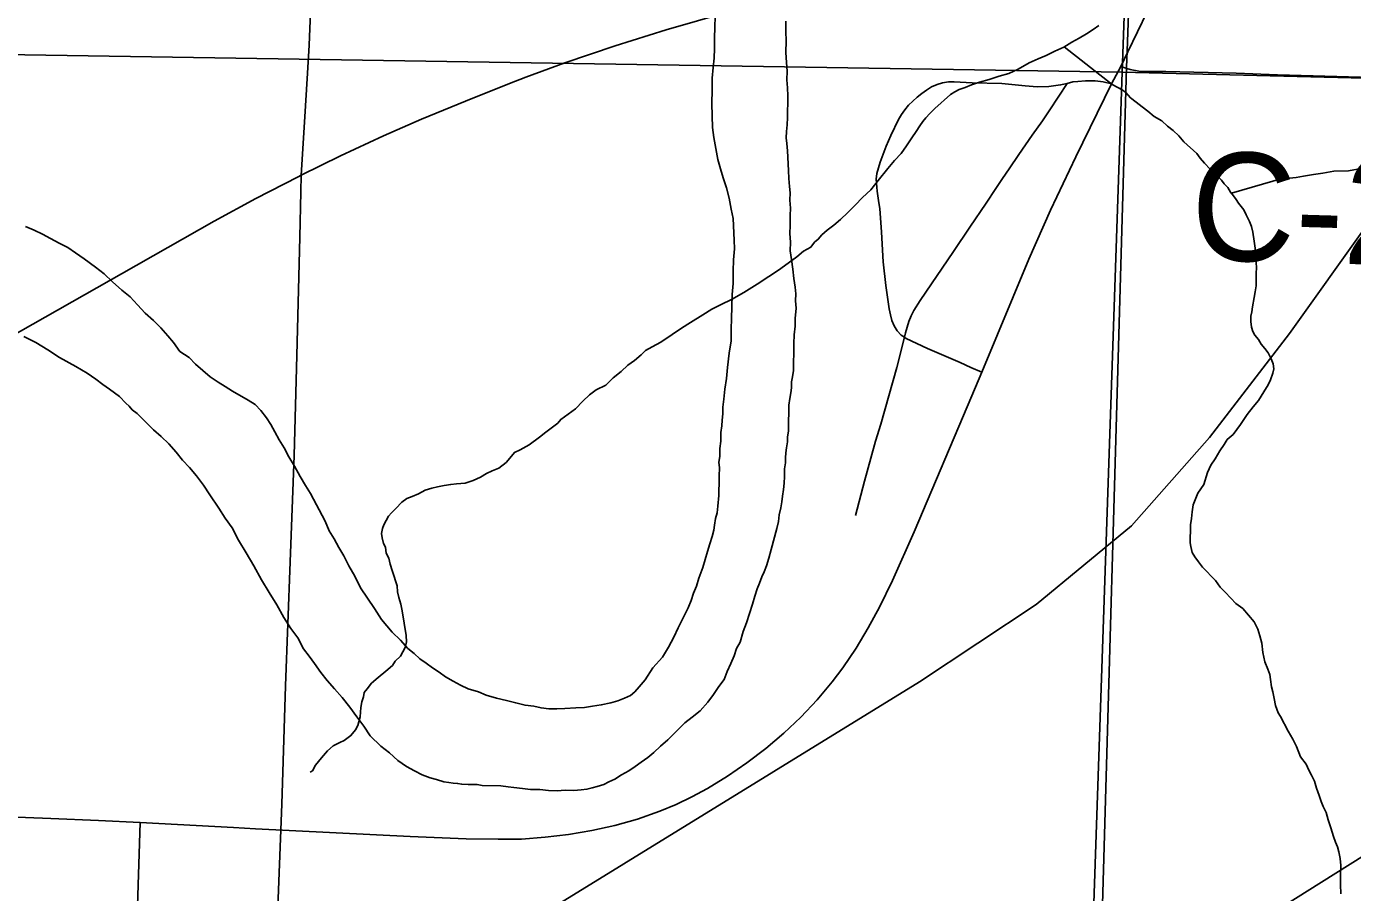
# Model space of a CAD drawing. Extents: x 2.4 to 73.1, y 4.5 to 25.6.
# Drawn here: x 42.7626 to 43.1107, y 20.9109 to 21.1381 of the extents above; entities that cross this region are included whole.
import ezdxf

# ---------------------------------------------------------------- set-up
doc = ezdxf.new("R2010")
doc.units = 0
for name, color, linetype in [('GM_X_City_Street', 7, 'Continuous'), ('GM_X_County_Road', 7, 'Continuous'), ('GM_X_County_Road_Text', 7, 'Continuous'), ('GM_X_Interchange_Ramps', 7, 'Continuous'), ('GM_X_Major_River', 7, 'Continuous'), ('GM_X_Minor_River', 7, 'Continuous'), ('GM_X_Rail_Line', 7, 'Continuous'), ('GM_X_Section', 7, 'Continuous'), ('GM_X_Township', 7, 'Continuous'), ('GM_X_Township_Road', 7, 'Continuous'), ('GM_X_US_Route', 7, 'Continuous')]:
    doc.layers.add(name, color=color, linetype=linetype)

msp = doc.modelspace()

# ---------------------------------------------------------------- linework, layer by layer
at = {"layer": 'GM_X_City_Street'}
msp.add_lwpolyline([(42.82681, 20.86386), (42.82753, 20.88137), (42.82868, 20.90928), (42.82959, 20.93408), (42.83062, 20.9651), (42.83178, 20.99766), (42.83285, 21.02557), (42.83358, 21.05179), (42.83433, 21.0828), (42.83462, 21.09475), (42.83472, 21.09908)], dxfattribs=at)
at = {"layer": 'GM_X_County_Road'}
msp.add_line((43.04986, 21.12765), (43.0515, 21.12711), dxfattribs=at)
for points in [[(42.83472, 21.09908), (42.83558, 21.11299), (42.83634, 21.12591), (42.83677, 21.13326), (42.83753, 21.15062), (42.83843, 21.17703), (42.84013, 21.2283), (42.8412, 21.25937), (42.84246, 21.29666), (42.84383, 21.33861), (42.84608, 21.37897), (42.8481, 21.40999), (42.84813, 21.41056)], [(42.83472, 21.09908), (42.84503, 21.10419), (42.85632, 21.10944), (42.86631, 21.11378), (42.87781, 21.11854), (42.88936, 21.12313), (42.89367, 21.12485), (42.9039, 21.12858), (42.91717, 21.13305), (42.93054, 21.13722), (42.94699, 21.14194), (42.95905, 21.14506), (42.97268, 21.14825), (42.98138, 21.15005)], [(43.0515, 21.12711), (43.05236, 21.12682), (43.05461, 21.1264), (43.05736, 21.12632), (43.0617, 21.12635), (43.0802, 21.12587), (43.09106, 21.12545), (43.11281, 21.12479), (43.14389, 21.12395), (43.1843, 21.12291), (43.25422, 21.12108), (43.33037, 21.11923), (43.35523, 21.11865), (43.37078, 21.11825), (43.40341, 21.11749), (43.43604, 21.1166), (43.46246, 21.11608), (43.49509, 21.11521), (43.53395, 21.11437), (43.5526, 21.11397), (43.55437, 21.11395)], [(42.64518, 20.99197), (42.65115, 20.99542), (42.66464, 21.00314), (42.67544, 21.00931), (42.69029, 21.0178), (42.70244, 21.02473), (42.71728, 21.03322), (42.73215, 21.04168), (42.7578, 21.05632), (42.78752, 21.07326), (42.81189, 21.08703), (42.82281, 21.093), (42.83389, 21.09867), (42.83472, 21.09908)], [(42.54171, 20.93877), (42.54215, 20.93877), (42.56512, 20.939), (42.57759, 20.93858), (42.63052, 20.93612), (42.66787, 20.93441), (42.73793, 20.93149), (42.76898, 20.93028)], [(42.76898, 20.93028), (42.78153, 20.92979), (42.7924, 20.92925)]]:
    msp.add_lwpolyline(points, dxfattribs=at)
at = {"layer": 'GM_X_Interchange_Ramps'}
msp.add_lwpolyline([(43.00026, 19.6242), (43.02494, 20.24735), (43.02867, 20.50317), (43.03617, 20.59793), (43.03655, 20.6088), (43.05138, 21.12738), (43.05159, 21.13172), (43.06495, 21.50478), (43.06614, 21.53771), (43.06777, 21.58321), (43.06964, 21.64877)], dxfattribs=at)
at = {"layer": 'GM_X_Major_River'}
for points in [[(42.94338, 21.14067), (42.94332, 21.13801), (42.94326, 21.13497), (42.9432, 21.13231)], [(42.96155, 21.0183), (42.96159, 21.02), (42.96163, 21.02209), (42.96185, 21.02361), (42.96189, 21.02494), (42.96192, 21.02627), (42.96214, 21.02759), (42.96236, 21.02911), (42.96239, 21.03043), (42.96261, 21.03195), (42.96267, 21.03442), (42.96272, 21.03689), (42.96277, 21.03878), (42.963, 21.04049), (42.96322, 21.042), (42.96344, 21.04333), (42.96347, 21.04485), (42.96369, 21.04617), (42.96392, 21.04788), (42.96397, 21.04997), (42.96402, 21.05243), (42.96408, 21.0549), (42.96413, 21.05718), (42.96437, 21.05946), (42.96442, 21.06154), (42.96467, 21.0642), (42.96452, 21.0661), (42.96456, 21.068), (42.96441, 21.06971), (42.96408, 21.072), (42.96376, 21.07448), (42.96343, 21.07695), (42.96311, 21.07924), (42.96316, 21.08152), (42.96302, 21.0838), (42.96306, 21.08589), (42.96312, 21.08855), (42.96317, 21.09045), (42.96302, 21.09254), (42.96307, 21.09444), (42.96292, 21.09615), (42.96277, 21.09824), (42.96263, 21.10034), (42.96236, 21.10547), (42.96222, 21.10738), (42.96206, 21.1089), (42.9621, 21.11061), (42.96233, 21.11231), (42.96237, 21.11421), (42.96241, 21.11611), (42.96245, 21.11782), (42.9625, 21.11991), (42.96236, 21.122), (42.96221, 21.12409), (42.96226, 21.12637), (42.96212, 21.12865), (42.96199, 21.13132), (42.96206, 21.13435), (42.96193, 21.13683), (42.96199, 21.13948)], [(42.9432, 21.13231), (42.94314, 21.12984), (42.9429, 21.12738), (42.94264, 21.12454), (42.94257, 21.1215), (42.94249, 21.11789), (42.94261, 21.11466), (42.94273, 21.11162), (42.94305, 21.10895), (42.94356, 21.10609), (42.94406, 21.10323), (42.94477, 21.10074), (42.94548, 21.09845), (42.94637, 21.09577), (42.94707, 21.09309), (42.94757, 21.09023), (42.94809, 21.08775), (42.94834, 21.08204), (42.94848, 21.07976), (42.94823, 21.07692), (42.94816, 21.07388), (42.94809, 21.07065), (42.94783, 21.06781), (42.94776, 21.06458), (42.94769, 21.06154), (42.94763, 21.05869), (42.94756, 21.05566), (42.9471, 21.05244), (42.94664, 21.04865), (42.94639, 21.0458), (42.94594, 21.04296), (42.94569, 21.04031), (42.94545, 21.03823), (42.94542, 21.03652), (42.94519, 21.03481), (42.94515, 21.0333), (42.94492, 21.03159), (42.94487, 21.02931), (42.94464, 21.02742), (42.94459, 21.02533), (42.94437, 21.02381), (42.94453, 21.02229), (42.94448, 21.0202), (42.94445, 21.01906), (42.94443, 21.01792), (42.9444, 21.01659), (42.94436, 21.01508), (42.94411, 21.01223), (42.94388, 21.01053), (42.94347, 21.00902), (42.94324, 21.00731), (42.94302, 21.00599), (42.9426, 21.00429), (42.94199, 21.0024), (42.94137, 21.00033), (42.94075, 20.99825), (42.94014, 20.99617), (42.93912, 20.99335), (42.93851, 20.99127), (42.9377, 20.98939), (42.93709, 20.98751), (42.93629, 20.98562), (42.9337, 20.98036), (42.9325, 20.97792), (42.93111, 20.97529), (42.92953, 20.97267), (42.927, 20.96988), (42.92503, 20.96669), (42.92346, 20.96483), (42.92229, 20.96352), (42.92113, 20.9626), (42.9196, 20.96188), (42.91787, 20.96115), (42.91596, 20.96063), (42.91347, 20.96011), (42.91118, 20.95979), (42.90909, 20.95945), (42.9068, 20.95931), (42.90395, 20.95919), (42.90185, 20.95905), (42.89976, 20.95909), (42.89768, 20.95933), (42.89578, 20.95975), (42.89351, 20.96), (42.89105, 20.96062), (42.88859, 20.96125), (42.88595, 20.96188), (42.8833, 20.9627), (42.88123, 20.9635), (42.87859, 20.96432), (42.87652, 20.96532), (42.87464, 20.96631), (42.87258, 20.9675), (42.87089, 20.96867), (42.86921, 20.96985), (42.86752, 20.97103), (42.86584, 20.97221), (42.86435, 20.97357), (42.86267, 20.97494), (42.86081, 20.97707), (42.85858, 20.97921)], [(42.85858, 20.97921), (42.8558, 20.9825), (42.85397, 20.98539), (42.85213, 20.9881), (42.85029, 20.9908), (42.84883, 20.99387), (42.84718, 20.99657), (42.84591, 20.99925), (42.84463, 21.00137), (42.84335, 21.00368), (42.84207, 21.0058), (42.84098, 21.00829), (42.83716, 21.0156), (42.83587, 21.01772), (42.8344, 21.02003), (42.83294, 21.02272), (42.83148, 21.02522), (42.8302, 21.02753), (42.82892, 21.02965), (42.82782, 21.03177), (42.82673, 21.03369), (42.82562, 21.03542), (42.82415, 21.03736), (42.82266, 21.03891), (42.82079, 21.04009), (42.81666, 21.04247), (42.81478, 21.04365), (42.81291, 21.04483), (42.81085, 21.04621), (42.80693, 21.04952), (42.80526, 21.05127), (42.80282, 21.05285), (42.80116, 21.05516), (42.79968, 21.05691), (42.79783, 21.05904), (42.79597, 21.06098), (42.79373, 21.06293), (42.79169, 21.06506), (42.78984, 21.0672), (42.78759, 21.06896), (42.78517, 21.0711), (42.78294, 21.07324), (42.7807, 21.075), (42.7777, 21.07716), (42.77546, 21.07873), (42.7734, 21.0801), (42.77114, 21.0813), (42.76889, 21.08249), (42.76682, 21.08367), (42.76457, 21.08467), (42.76231, 21.08567)], [(42.76185, 21.05681), (42.76504, 21.05522), (42.76823, 21.05325), (42.77123, 21.05128), (42.77555, 21.0489), (42.77855, 21.04712), (42.7808, 21.04555), (42.78267, 21.04418), (42.78435, 21.043), (42.78566, 21.04203), (42.78697, 21.04105), (42.78864, 21.0393), (42.78957, 21.03852), (42.79031, 21.03755), (42.79162, 21.03657), (42.7959, 21.0323), (42.79795, 21.03054), (42.8, 21.0286), (42.80185, 21.02646), (42.80351, 21.02434), (42.80537, 21.02239), (42.80722, 21.02026)], [(42.80722, 21.02026), (42.80907, 21.01775), (42.81072, 21.01524), (42.81312, 21.01177), (42.81477, 21.00907), (42.81661, 21.00656), (42.81825, 21.0033), (42.82027, 21.00002), (42.82228, 20.99656), (42.82429, 20.9929), (42.82631, 20.98963), (42.82832, 20.98635), (42.83015, 20.98308), (42.83199, 20.98019), (42.83383, 20.97768), (42.83529, 20.9748), (42.83677, 20.97287), (42.83824, 20.97093), (42.8399, 20.96861), (42.84157, 20.96649), (42.84342, 20.96436), (42.84546, 20.96203), (42.84749, 20.95952), (42.84934, 20.957), (42.85118, 20.95449), (42.85284, 20.95199), (42.85563, 20.94926), (42.85787, 20.9475), (42.8601, 20.94555), (42.86235, 20.94398), (42.86442, 20.9428), (42.86648, 20.9418), (42.86856, 20.94099), (42.87026, 20.94057), (42.87215, 20.93996), (42.87347, 20.93974), (42.87461, 20.93953), (42.87575, 20.9395), (42.87688, 20.93928), (42.87859, 20.93925), (42.87954, 20.93922), (42.88087, 20.93919), (42.8822, 20.93897), (42.88714, 20.93886), (42.88904, 20.93863), (42.89055, 20.93841), (42.89283, 20.93816), (42.89491, 20.93793), (42.89738, 20.93787), (42.89966, 20.93763), (42.90194, 20.93758), (42.90403, 20.93772), (42.90632, 20.93767), (42.90822, 20.93782), (42.90974, 20.93797), (42.91108, 20.93832), (42.91242, 20.93867), (42.91414, 20.9392), (42.91549, 20.93993), (42.91703, 20.94066), (42.91876, 20.94176), (42.92069, 20.94285), (42.92242, 20.94396), (42.92397, 20.94506), (42.92571, 20.94635), (42.92726, 20.94764), (42.92901, 20.94931), (42.93095, 20.95098), (42.93309, 20.95302), (42.93542, 20.95544), (42.93735, 20.95691), (42.93948, 20.95858), (42.94143, 20.96081), (42.943, 20.96287), (42.94438, 20.96492), (42.94575, 20.96679), (42.94656, 20.96886), (42.94755, 20.97093), (42.94836, 20.973), (42.94898, 20.97489), (42.94996, 20.97658), (42.95079, 20.97941), (42.9516, 20.98167), (42.95241, 20.98412), (42.95323, 20.98657), (42.95385, 20.98865), (42.95446, 20.99053), (42.95506, 20.99204), (42.95567, 20.99373), (42.95627, 20.99505), (42.95688, 20.99656), (42.95749, 20.99863), (42.95811, 21.0009), (42.95957, 21.00637), (42.95999, 21.00826), (42.96022, 21.00997), (42.96064, 21.01186), (42.96087, 21.01337), (42.96109, 21.01489), (42.96132, 21.01659), (42.96155, 21.0183)]]:
    msp.add_lwpolyline(points, dxfattribs=at)
at = {"layer": 'GM_X_Minor_River'}
for points in [[(43.04415, 21.13839), (43.0426, 21.13729), (43.04087, 21.13619), (43.03894, 21.13509), (43.03702, 21.13399), (43.0349, 21.13271), (43.03259, 21.13162), (43.03029, 21.13054), (43.02817, 21.12963), (43.02587, 21.12855), (43.02298, 21.1269), (43.02048, 21.12582), (43.018, 21.12511), (43.01532, 21.12422), (43.01283, 21.12352), (43.01072, 21.12281), (43.00899, 21.12209), (43.00746, 21.12155), (43.00631, 21.12101), (43.00515, 21.12027), (43.00108, 21.11657), (42.99972, 21.11527), (42.99874, 21.11415), (42.99796, 21.11322), (42.99717, 21.11209), (42.99619, 21.1106), (42.99501, 21.10891), (42.99363, 21.10685), (42.99226, 21.1048), (42.9905, 21.10294), (42.98875, 21.10089), (42.9862, 21.09771), (42.98425, 21.09529), (42.98211, 21.09325), (42.98016, 21.0912), (42.97822, 21.08934), (42.97628, 21.08749), (42.97453, 21.08601), (42.9728, 21.08472), (42.97144, 21.08342), (42.97046, 21.0823), (42.96949, 21.08156), (42.96851, 21.08025), (42.96659, 21.07916), (42.96484, 21.07768), (42.96252, 21.07602), (42.96001, 21.07418), (42.9575, 21.07252), (42.95442, 21.0705), (42.95094, 21.0683), (42.94767, 21.06648), (42.94498, 21.06521), (42.94248, 21.06393), (42.94017, 21.06246), (42.93689, 21.06045), (42.93458, 21.05898), (42.93207, 21.05733), (42.92917, 21.0553), (42.92686, 21.05403), (42.92513, 21.05311), (42.92396, 21.052), (42.92222, 21.05052), (42.92048, 21.04923), (42.91873, 21.04756), (42.9166, 21.0459), (42.91466, 21.04404), (42.91216, 21.04277), (42.91042, 21.04148), (42.90867, 21.03981), (42.90672, 21.03776), (42.90286, 21.035), (42.90208, 21.03407), (42.90072, 21.03296), (42.89898, 21.03167), (42.89724, 21.03037), (42.89454, 21.02835)], [(43.03498, 21.13276), (43.04761, 21.12293), (43.04911, 21.12213), (43.05024, 21.12154), (43.05117, 21.12076), (43.05247, 21.1194), (43.05396, 21.11823), (43.05546, 21.11705), (43.05695, 21.11588), (43.05863, 21.11451), (43.0607, 21.11333), (43.06219, 21.11196), (43.06368, 21.11079), (43.06517, 21.10943), (43.06647, 21.10788), (43.06982, 21.10476), (43.07074, 21.1036), (43.07185, 21.10225), (43.07334, 21.1007), (43.0752, 21.09894), (43.07632, 21.09778), (43.07706, 21.09681), (43.07798, 21.09584), (43.07872, 21.09468), (43.07946, 21.09372), (43.0802, 21.09275), (43.08075, 21.09179), (43.08223, 21.09005), (43.08277, 21.0887), (43.08368, 21.08697), (43.08422, 21.08563), (43.08457, 21.08411), (43.08489, 21.08182), (43.08522, 21.07934), (43.08536, 21.07706), (43.0855, 21.07497), (43.08546, 21.07326), (43.08542, 21.07155), (43.08539, 21.07003), (43.08517, 21.06852), (43.08494, 21.067), (43.08451, 21.06454), (43.08429, 21.06322), (43.08407, 21.06208), (43.08404, 21.06075), (43.0842, 21.05923), (43.08455, 21.05808), (43.0851, 21.05712), (43.08602, 21.05596), (43.08676, 21.0548), (43.08768, 21.05364), (43.08861, 21.05248), (43.08933, 21.05094), (43.08987, 21.0496), (43.09003, 21.04827), (43.08982, 21.04713), (43.08921, 21.04544), (43.08861, 21.04412), (43.08743, 21.04225), (43.08605, 21.04), (43.08468, 21.03832), (43.08311, 21.03627), (43.08134, 21.03365), (43.07938, 21.03103), (43.07783, 21.02974), (43.07704, 21.02843), (43.07586, 21.02674), (43.07467, 21.02468), (43.0735, 21.023), (43.07269, 21.02111), (43.07167, 21.01791), (43.0701, 21.01566), (43.06889, 21.01265), (43.06866, 21.01076), (43.06843, 21.00905), (43.0682, 21.00735), (43.06816, 21.00564), (43.06813, 21.00412), (43.0681, 21.0026), (43.06826, 21.00165), (43.06861, 21.00012), (43.06935, 20.99896), (43.07026, 20.99761), (43.07138, 20.99626), (43.07249, 20.99509), (43.0736, 20.99393), (43.07472, 20.99277), (43.07601, 20.99103), (43.07731, 20.98967), (43.0788, 20.98811), (43.0801, 20.98675), (43.08197, 20.98538), (43.08345, 20.98364), (43.08493, 20.9819), (43.08584, 20.97998), (43.08637, 20.97826), (43.0869, 20.97634), (43.08722, 20.97387)], [(43.07894, 21.0944), (43.09249, 21.09836), (43.09306, 21.09854), (43.0942, 21.09833), (43.09591, 21.09848), (43.09782, 21.09881), (43.10049, 21.09932), (43.10297, 21.09965), (43.10584, 21.10015), (43.10964, 21.10026), (43.11346, 21.10093)], [(42.89454, 21.02835), (42.89223, 21.02707), (42.89069, 21.02634), (42.88991, 21.02541), (42.88854, 21.02373), (42.8866, 21.02226), (42.88488, 21.02153), (42.88334, 21.02081), (42.8818, 21.01989), (42.87988, 21.01899), (42.87777, 21.01827), (42.87549, 21.01814), (42.87396, 21.01798), (42.87224, 21.01764), (42.87052, 21.0173), (42.869, 21.01695), (42.86727, 21.01642), (42.86554, 21.01551), (42.86381, 21.01479), (42.86247, 21.01425), (42.86112, 21.01333), (42.85956, 21.01165), (42.8584, 21.01054), (42.85761, 21.00961), (42.85642, 21.00736), (42.85602, 21.00641), (42.8558, 21.00509), (42.85597, 21.00395), (42.85631, 21.00242), (42.85686, 21.00146), (42.85702, 20.99993), (42.85775, 20.99859), (42.85809, 20.99706), (42.85862, 20.99534), (42.85916, 20.99381), (42.85951, 20.99266), (42.85987, 20.99132), (42.86002, 20.9898), (42.86037, 20.98827), (42.8609, 20.98655), (42.86124, 20.98483), (42.86224, 20.97835), (42.86239, 20.97664), (42.86197, 20.97513), (42.86138, 20.974), (42.86078, 20.97288), (42.85942, 20.97158), (42.85864, 20.97045), (42.85689, 20.96897), (42.85495, 20.96731), (42.85321, 20.96583), (42.85204, 20.96433), (42.85125, 20.9634), (42.85104, 20.96227), (42.85063, 20.96095), (42.8504, 20.95943), (42.85016, 20.95697), (42.84954, 20.9547), (42.84894, 20.95358), (42.84777, 20.95208), (42.84603, 20.95079), (42.84488, 20.95025), (42.84314, 20.94934), (42.84159, 20.94804), (42.84003, 20.94618), (42.83847, 20.94431), (42.83767, 20.94281), (42.8371, 20.94244)], [(43.08722, 20.97387), (43.08774, 20.97139), (43.08845, 20.96947), (43.08899, 20.96813), (43.08916, 20.9668), (43.08949, 20.96489), (43.08984, 20.96355), (43.09018, 20.96183), (43.09052, 20.95993), (43.09124, 20.95801), (43.09179, 20.95705), (43.09379, 20.9532), (43.09508, 20.95109), (43.09598, 20.94916), (43.09706, 20.94648), (43.09854, 20.94455), (43.09927, 20.94301), (43.1, 20.94167), (43.10072, 20.94013), (43.10125, 20.93822), (43.10197, 20.9363), (43.1025, 20.93477), (43.10304, 20.93343), (43.10377, 20.93189), (43.1043, 20.92998), (43.10501, 20.92788), (43.10572, 20.92558), (43.10625, 20.92405), (43.1068, 20.9229), (43.10715, 20.92156), (43.10749, 20.91984), (43.10764, 20.91794), (43.10759, 20.91566), (43.10753, 20.913), (43.10766, 20.91053)]]:
    msp.add_lwpolyline(points, dxfattribs=at)
at = {"layer": 'GM_X_Rail_Line'}
for points in [[(42.88241, 20.69347), (42.89307, 20.7248), (42.90465, 20.75368), (42.91466, 20.77475), (42.92428, 20.79001), (42.94019, 20.80877), (42.96022, 20.8239), (42.99387, 20.84535), (43.35311, 21.07085), (43.54662, 21.18986), (43.57719, 21.21018), (43.60224, 21.23087), (43.62273, 21.25406), (43.64373, 21.28134), (43.66406, 21.30971), (43.73536, 21.41812), (43.82792, 21.55878), (43.90244, 21.68007), (43.94967, 21.74716), (43.97734, 21.7904), (44.01624, 21.85997)], [(42.33286, 20.46973), (42.34351, 20.50106), (42.3551, 20.52994), (42.3651, 20.55101), (42.37472, 20.56626), (42.39063, 20.58503), (42.41067, 20.60015), (42.44432, 20.62161), (42.80355, 20.84711), (42.99706, 20.96612), (43.02764, 20.98643), (43.05268, 21.00713), (43.07318, 21.03031), (43.09418, 21.05759), (43.1145, 21.08597), (43.18581, 21.19437), (43.27837, 21.33504), (43.35288, 21.45633), (43.40011, 21.52342), (43.42778, 21.56665), (43.46669, 21.63622)]]:
    msp.add_lwpolyline(points, dxfattribs=at)
at = {"layer": 'GM_X_Section'}
for points in [[(43.06884, 21.64518), (43.05029, 21.12615), (42.54599, 21.1341), (42.56467, 21.65913), (42.5681, 21.65904)], [(43.56285, 21.63383), (43.5524, 21.1137), (43.05029, 21.12615), (43.06884, 21.64518)], [(43.03309, 20.62339), (42.52955, 20.63169), (42.54599, 21.1341), (43.05029, 21.12615)], [(43.05029, 21.12615), (43.5524, 21.1137), (43.54477, 20.61508), (43.03309, 20.62339)]]:
    msp.add_lwpolyline(points, close=True, dxfattribs=at)
at = {"layer": 'GM_X_Township'}
msp.add_lwpolyline([(43.00026, 19.6242), (43.02494, 20.24735), (43.02867, 20.50317), (43.03617, 20.59793), (43.03655, 20.6088), (43.05138, 21.12738), (43.05159, 21.13172), (43.06495, 21.50478), (43.06614, 21.53771), (43.06777, 21.58321), (43.06964, 21.64877)], dxfattribs=at)
at = {"layer": 'GM_X_Township_Road'}
for points in [[(42.99306, 21.05657), (42.99224, 21.05713), (42.99118, 21.05825), (42.99036, 21.05956), (42.98978, 21.06099), (42.9894, 21.0625), (42.9891, 21.06403), (42.98817, 21.07018), (42.98751, 21.07637), (42.98709, 21.08414), (42.98661, 21.09032), (42.98637, 21.09185), (42.98594, 21.09492), (42.98567, 21.09802), (42.98584, 21.09955), (42.98673, 21.10254), (42.98722, 21.10396), (42.98831, 21.10668), (42.98955, 21.10951), (42.99154, 21.1137), (42.9923, 21.11503), (42.99319, 21.11629), (42.99418, 21.11746), (42.99526, 21.11856), (42.99641, 21.1196), (42.99762, 21.12056), (42.99889, 21.12145), (43.00023, 21.12225), (43.00164, 21.12288), (43.00311, 21.12333), (43.00463, 21.12358), (43.00618, 21.12364), (43.01085, 21.12335), (43.01863, 21.12319), (43.02482, 21.12258), (43.02791, 21.12229), (43.03101, 21.12234), (43.03407, 21.12278), (43.03579, 21.1232)], [(42.99306, 21.05657), (42.99336, 21.05775), (42.99426, 21.06073), (42.99486, 21.06217), (42.99556, 21.06356), (42.99718, 21.06622), (43.00599, 21.07908), (43.01028, 21.08545), (43.01456, 21.0918), (43.01711, 21.09564), (43.01883, 21.0982), (43.02056, 21.10076), (43.02316, 21.10455), (43.02665, 21.10962), (43.02931, 21.1134), (43.03105, 21.11595), (43.03361, 21.11987), (43.03579, 21.1232)], [(43.03579, 21.1232), (43.0373, 21.12357), (43.03863, 21.1237), (43.04061, 21.12389), (43.0432, 21.12389), (43.04528, 21.12356), (43.04745, 21.12308)], [(42.98021, 21.00982), (42.98262, 21.0188), (42.98424, 21.02481), (42.98553, 21.0293), (42.98685, 21.03378), (42.989, 21.0412), (42.99107, 21.04868), (42.99306, 21.05657)], [(43.01338, 21.04738), (43.01054, 21.04868), (43.00772, 21.04997), (43.00343, 21.05181), (42.99914, 21.05365), (42.99352, 21.05626), (42.99306, 21.05657)]]:
    msp.add_lwpolyline(points, dxfattribs=at)
at = {"layer": 'GM_X_US_Route'}
for points in [[(43.05171, 21.13144), (43.0568, 21.14194), (43.06422, 21.1559), (43.07754, 21.17979), (43.08306, 21.18955), (43.08978, 21.20039), (43.10243, 21.22103), (43.11004, 21.23278), (43.12813, 21.25994)], [(43.04745, 21.12308), (43.04986, 21.12765), (43.05171, 21.13144)], [(42.7924, 20.92925), (42.81692, 20.92794), (42.82268, 20.92763), (42.86333, 20.92555), (42.87799, 20.92496), (42.88642, 20.92487), (42.89256, 20.9249), (42.89873, 20.92539), (42.90488, 20.92614), (42.911, 20.92716), (42.91704, 20.92848), (42.923, 20.93015), (42.92884, 20.93219), (42.93312, 20.93396), (42.9373, 20.93596), (42.94138, 20.93817), (42.94665, 20.94142), (42.95175, 20.94494), (42.95669, 20.94868), (42.96141, 20.95267), (42.9659, 20.95693), (42.97015, 20.96143), (42.97414, 20.96616), (42.97693, 20.96987), (42.98037, 20.97501), (42.98356, 20.98032), (42.98652, 20.98576), (42.98995, 20.99271), (42.99561, 21.00549), (43.01081, 21.04123), (43.01338, 21.04738), (43.02577, 21.07709), (43.03143, 21.08989), (43.03805, 21.10396), (43.04745, 21.12308)], [(42.78191, 20.59492), (42.78199, 20.59746), (42.78243, 20.60742), (42.78293, 20.62066), (42.78312, 20.62701), (42.78555, 20.70768), (42.7885, 20.80403), (42.79015, 20.85687), (42.7915, 20.90194), (42.79174, 20.90742), (42.7924, 20.92925)]]:
    msp.add_lwpolyline(points, dxfattribs=at)

# ---------------------------------------------------------------- texts
at = {"layer": 'GM_X_County_Road_Text'}
msp.add_text('C-232', height=0.028409, rotation=358.348, dxfattribs=at).set_placement((43.06799, 21.07701))

doc.saveas('drawing.dxf')
